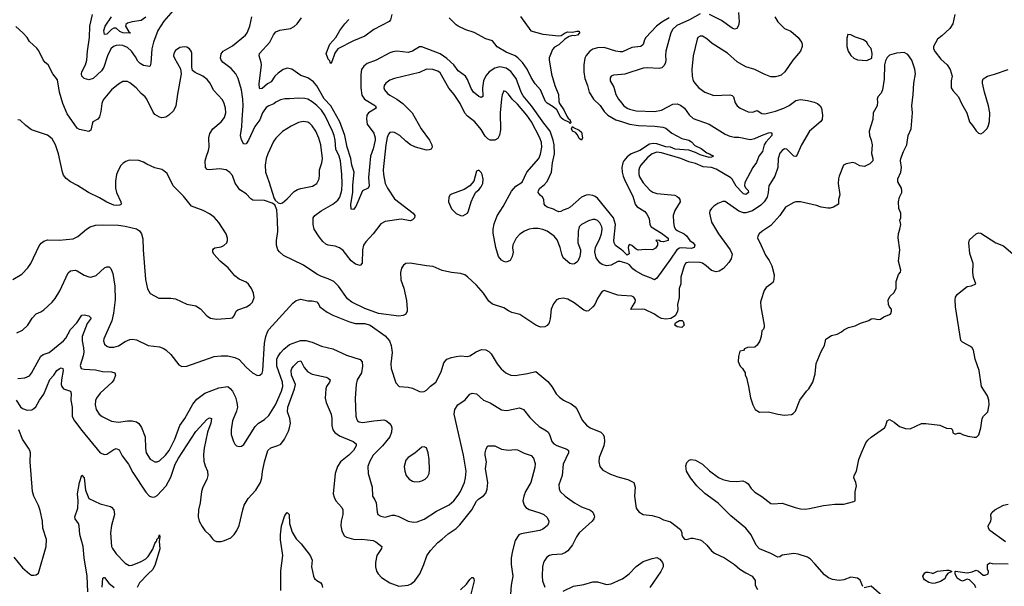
# Model space of a CAD drawing. Header units: inches. Extents: x 1173000 to 1307049, y 522583 to 678455.
# Tile 418 of 617: x 1204725 to 1213356, y 613800 to 618766. Entities that reach past the tile are written whole.
import ezdxf

# ---------------------------------------------------------------- set-up
doc = ezdxf.new("R2010")
doc.units = ezdxf.units.IN
doc.header["$MEASUREMENT"] = 0
doc.layers.add('B2601', color=7, linetype='Continuous')
doc.layers.add('B2611', color=7, linetype='Continuous')

msp = doc.modelspace()

# ---------------------------------------------------------------- linework, layer by layer
at = {"layer": 'B2601', "color": 5}
for points, elevation in [([(1206070, 618846), (1205990, 618754.3), (1205937.2, 618670), (1205897.7, 618570), (1205883.5, 618510), (1205875.3, 618384.7), (1205870, 618362), (1205863.5, 618356.5), (1205810, 618364.5), (1205780.7, 618380.7), (1205761.5, 618401.5), (1205740.7, 618440.7), (1205705.4, 618490), (1205670, 618523.2), (1205630, 618540.8), (1205596.8, 618543.2), (1205570, 618539.5), (1205547.7, 618532.3), (1205524.1, 618510), (1205495.9, 618450), (1205462.5, 618350), (1205442.1, 618317.9), (1205370, 618249.7), (1205330, 618239.8), (1205289.4, 618250), (1205271, 618271), (1205267.3, 618290), (1205269.8, 618310), (1205301.6, 618370), (1205312.4, 618410), (1205319.1, 618490), (1205336.8, 618610), (1205339.3, 618710), (1205364.7, 618810)], 1040), ([(1205830, 618786.9), (1205790, 618757.3), (1205710, 618746.6), (1205670, 618734), (1205656.9, 618723.1), (1205651.7, 618710), (1205680.5, 618660.5), (1205694.9, 618650), (1205693.3, 618646.7), (1205629.7, 618650), (1205603.2, 618663.2), (1205570, 618692.6), (1205549.3, 618690.7), (1205530, 618678.5), (1205490, 618639.8), (1205470, 618634.7), (1205462.5, 618670), (1205473.5, 618710), (1205531.3, 618790)], 1020), ([(1210000, 616644.7), (1209990, 616647.5), (1209970, 616646.6), (1209910, 616615.5), (1209870, 616607.3), (1209830, 616620.8), (1209810, 616635.1), (1209778.2, 616678.1), (1209766.6, 616730), (1209772.7, 616770), (1209810, 616847), (1209825.4, 616890), (1209830.6, 616930), (1209827.3, 616950), (1209810, 616986.6), (1209790, 617006), (1209770, 617015.3), (1209750, 617015.6), (1209710, 617002.7), (1209648.7, 616971.3), (1209629, 616950), (1209620.2, 616910), (1209617, 616810), (1209642.4, 616750), (1209642.4, 616730), (1209634.9, 616690), (1209617.1, 616650), (1209610, 616639.3), (1209590, 616626), (1209570, 616623.7), (1209548.7, 616630), (1209490, 616679.3), (1209476.3, 616710), (1209463.1, 616770), (1209435.8, 616835.8), (1209411.6, 616870), (1209350, 616911.1), (1209310, 616928.2), (1209270, 616936.4), (1209230, 616936.8), (1209190, 616929.8), (1209150, 616913.1), (1209110, 616886.9), (1209077.7, 616850), (1209047.7, 616792.3), (1209045.4, 616765.4), (1209050.3, 616729.7), (1209042, 616690), (1209025.2, 616654.8), (1208990, 616639.3), (1208970, 616645.2), (1208950, 616659.3), (1208922.9, 616690), (1208899.1, 616770), (1208875.9, 616895.9), (1208875.1, 616930), (1208883.3, 616976.7), (1208911.9, 617048.1), (1208964.4, 617130), (1209037.6, 617262.4), (1209074.6, 617305.4), (1209130, 617342.3), (1209172.2, 617430), (1209275.4, 617550), (1209291.3, 617588.7), (1209302.5, 617650), (1209299.3, 617690), (1209286, 617730), (1209213.1, 617870), (1209170, 617929.8), (1209090, 618024.2), (1209042, 618070), (1209010, 618114), (1208991.3, 618131.3), (1208990, 618134), (1208970, 618142), (1208953.7, 618106.3), (1208948.2, 618071.8), (1208937.1, 617950), (1208940, 617800), (1208930, 617752.7), (1208915.2, 617724.8), (1208890.2, 617709.8), (1208850, 617709.8), (1208830, 617720.3), (1208805.5, 617745.5), (1208770, 617803.5), (1208714, 617870), (1208650, 617921), (1208626.6, 617946.6), (1208586.6, 618030), (1208535.1, 618110), (1208487, 618167), (1208410, 618299.2), (1208390, 618315.1), (1208348, 618330), (1208290, 618331.9), (1208230, 618302.7), (1208010, 618249.7), (1207970, 618236), (1207934, 618210), (1207921.3, 618190), (1207917, 618170), (1207923.7, 618150), (1207950, 618119.5), (1207970, 618103.7), (1208030, 618070.3), (1208083.7, 618030), (1208164.6, 617950), (1208244, 617810), (1208318.9, 617710), (1208337.6, 617670), (1208340.5, 617650), (1208330.8, 617630), (1208315.6, 617624.4), (1208290, 617623.5), (1208196, 617650), (1208150, 617668.9), (1208110, 617699.8), (1208057.7, 617750), (1208010, 617776.4), (1207990, 617780.4), (1207970, 617776.9), (1207957.6, 617762.4), (1207946.2, 617733.8), (1207935, 617670), (1207911.8, 617450), (1207914.2, 617410), (1207930.2, 617330), (1207949.3, 617290), (1208010, 617195.8), (1208174.4, 617070), (1208188.2, 617050), (1208185.5, 617030), (1208168.9, 617011.1), (1208150, 617003.1), (1208070, 617016.2), (1207930, 616998), (1207890, 616977.4), (1207824.9, 616890), (1207760.9, 616819.1), (1207740.3, 616790), (1207728.9, 616750), (1207728, 616632), (1207710, 616612.7), (1207670, 616624.2), (1207630, 616653.6), (1207562.2, 616742.2), (1207530, 616767.3), (1207490, 616780.3), (1207428.8, 616788.8), (1207410, 616797.6), (1207382.5, 616822.5), (1207350, 616863.7), (1207307.6, 616930), (1207296.9, 616970), (1207297, 617030), (1207312.7, 617050), (1207368, 617090), (1207470.4, 617149.6), (1207514.6, 617185.4), (1207530.9, 617209.1), (1207541.5, 617238.5), (1207548.2, 617271.8), (1207551.6, 617331.6), (1207549.8, 617410), (1207537.4, 617530), (1207524.5, 617570), (1207496.7, 617630), (1207491.6, 617710), (1207483, 617750), (1207468.7, 617790), (1207398.8, 617930), (1207370, 617972.3), (1207330, 618015.2), (1207290, 618046.3), (1207250, 618068), (1207224.7, 618075.3), (1207170, 618078.7), (1207091, 618071), (1207050, 618072.4), (1207010, 618063.1), (1206970, 618042.6), (1206952.2, 618027.8), (1206908.7, 618011.3), (1206884.8, 617995.2), (1206854.5, 617950), (1206830.9, 617889.1), (1206786.7, 617830), (1206730, 617709.5), (1206710, 617678), (1206690, 617675.1), (1206670, 617712.7), (1206662.2, 617750), (1206673.9, 617826.1), (1206674, 617890), (1206683.9, 618010), (1206681.6, 618070), (1206669.8, 618149.8), (1206639.7, 618250), (1206618.9, 618290), (1206577.8, 618337.8), (1206509.6, 618390), (1206491.6, 618410), (1206484.2, 618430), (1206492.2, 618467.7), (1206509.6, 618490), (1206590, 618537.4), (1206703.6, 618630), (1206718.3, 618650), (1206743.5, 618710), (1206760.9, 618790)], 1040), ([(1210000, 616748.2), (1209947.5, 616787.5), (1209937, 616810), (1209934.6, 616830), (1209947.8, 616970), (1209930, 617028.5), (1209790, 617200.3), (1209770, 617216.5), (1209750, 617225), (1209710, 617229.8), (1209690, 617227.4), (1209650, 617211.6), (1209550, 617121.7), (1209530, 617109.7), (1209490, 617097.4), (1209470, 617083.5), (1209450, 617082.6), (1209430.4, 617089.6), (1209405.9, 617105.9), (1209350, 617123.5), (1209334, 617134), (1209324.2, 617150), (1209321.3, 617190), (1209309.6, 617210), (1209287.3, 617227.3), (1209271.1, 617250), (1209272.3, 617270), (1209286, 617290), (1209322.2, 617317.8), (1209350, 617348.4), (1209386, 617430), (1209396.1, 617510), (1209412.6, 617590), (1209409.4, 617670), (1209402.1, 617710), (1209375.6, 617790), (1209319, 617859), (1209210.4, 618010.4), (1209139.2, 618099.2), (1209121.5, 618130), (1209076.6, 618250), (1209030, 618312.5), (1208990, 618339.9), (1208950, 618350.9), (1208930, 618351.6), (1208890, 618339.9), (1208840.2, 618310), (1208810, 618274), (1208792.3, 618230), (1208782.3, 618170), (1208786, 618094), (1208770, 618083.9), (1208750, 618093.6), (1208702.9, 618130), (1208682.9, 618162.9), (1208650, 618240.5), (1208631.8, 618271.8), (1208570, 618318), (1208530.4, 618370.4), (1208470, 618426.8), (1208410, 618467.4), (1208250, 618528.4), (1208230, 618527.3), (1208170, 618489.8), (1208130, 618478.5), (1208030, 618488.7), (1207995.1, 618484.9), (1207970, 618476.8), (1207850, 618409.8), (1207770, 618380.9), (1207742.3, 618357.7), (1207722.3, 618330), (1207714.4, 618285.6), (1207716.9, 618170), (1207725.8, 618105.8), (1207748.8, 618068.8), (1207844.6, 618010), (1207850.5, 617990), (1207782.2, 617950), (1207769.5, 617930), (1207765.7, 617894.3), (1207772.3, 617850), (1207830.6, 617770), (1207842, 617730), (1207842.7, 617710), (1207824.7, 617635.3), (1207799.6, 617570), (1207782.2, 617382.2), (1207790, 617309), (1207779.1, 617290), (1207730, 617266.3), (1207672.7, 617127.3), (1207650, 617103.5), (1207630, 617106), (1207628.4, 617148.4), (1207646.3, 617250), (1207644.3, 617315.7), (1207655.9, 617430), (1207637.4, 617490), (1207629.1, 617550), (1207595.2, 617650), (1207576.6, 617750), (1207531.2, 617870), (1207453.5, 618010), (1207393.1, 618073.1), (1207330, 618185.5), (1207299.8, 618219.8), (1207250, 618255), (1207190, 618277.4), (1207110, 618332.7), (1207070, 618341.1), (1207033.4, 618330), (1206990, 618298.6), (1206961.6, 618270), (1206930, 618220.2), (1206896.7, 618203.3), (1206850, 618163.1), (1206830, 618159.5), (1206825.9, 618165.9), (1206824.5, 618204.5), (1206843.8, 618370), (1206843.1, 618390), (1206823.1, 618450), (1206827.2, 618470), (1206918.2, 618570), (1206950, 618632.7), (1206970, 618658.9), (1207006.3, 618673.7), (1207099.3, 618690), (1207130, 618705.7), (1207158.7, 618730), (1207196.6, 618783.4)], 1020), ([(1207987.7, 618810), (1207974.3, 618765.7), (1207963.9, 618750), (1207830, 618680.2), (1207750, 618621), (1207650, 618581.5), (1207513.1, 618510), (1207488.8, 618471.2), (1207462.8, 618397.2), (1207450, 618382), (1207444.6, 618404.6), (1207430, 618418.9), (1207410.7, 618470), (1207443, 618550), (1207497, 618610), (1207531.1, 618670), (1207575.3, 618730), (1207611.9, 618768.1)], 980), ([(1209114.1, 618794.1), (1209207.3, 618667.3), (1209310, 618639), (1209450, 618624.6), (1209471.4, 618628.6), (1209508.2, 618651.8), (1209530, 618658.4), (1209570, 618656.3), (1209610, 618666.2), (1209630, 618664), (1209633.1, 618650), (1209614.8, 618630), (1209590, 618624.6), (1209570, 618626.1), (1209541.7, 618618.3), (1209504, 618596), (1209450, 618545.5), (1209414.2, 618525.8), (1209396.3, 618503.7), (1209384, 618476), (1209367.5, 618432.5), (1209365.2, 618414.8), (1209387.1, 618287.1), (1209416.8, 618190), (1209447.8, 618110), (1209452.7, 618050), (1209458.5, 618030), (1209494.8, 617974.8), (1209520.1, 617920.1), (1209537.2, 617897.2), (1209548.7, 617890), (1209556, 617864), (1209550, 617853.2), (1209545.1, 617865.1), (1209490, 617890.8), (1209470, 617907.3), (1209434.4, 617974.4), (1209402.8, 618002.8), (1209350, 618032.8), (1209334.3, 618050), (1209291.6, 618150), (1209244.4, 618204.4), (1209210, 618259.9), (1209173.1, 618333.1), (1209131.4, 618391.4), (1209092.1, 618432.1), (1209068.4, 618448.4), (1208990, 618482.4), (1208910, 618527.3), (1208870, 618582), (1208810, 618598.7), (1208710, 618654.6), (1208637.5, 618677.5), (1208569.3, 618709.3), (1208550, 618722), (1208490, 618783.5)], 980), ([(1210000, 616350), (1209967.1, 616352.9), (1209850, 616392.7), (1209830, 616384), (1209818.8, 616370), (1209790, 616322), (1209767.3, 616270), (1209750.6, 616250), (1209710, 616213.2), (1209694, 616210), (1209670, 616220.9), (1209585.6, 616285.6), (1209530, 616316.3), (1209490, 616325.6), (1209450, 616319.5), (1209430.3, 616309.7), (1209404.4, 616275.6), (1209385.3, 616230), (1209376.2, 616143.8), (1209367.7, 616110), (1209350, 616085.2), (1209330, 616072.7), (1209289.8, 616069.8), (1209250, 616089.4), (1209110, 616181.6), (1209039.5, 616199.5), (1209010, 616213), (1208970, 616240.5), (1208870, 616271.3), (1208837.8, 616297.8), (1208789.8, 616369.8), (1208730, 616438), (1208650, 616513.6), (1208628.5, 616528.5), (1208590, 616542), (1208510, 616551.1), (1208430, 616568.5), (1208350, 616602.7), (1208290, 616608), (1208147.9, 616632.1), (1208110, 616629.2), (1208090, 616613.2), (1208072.3, 616587.7), (1208062.4, 616550), (1208065.7, 616485.7), (1208093.5, 616413.5), (1208114.6, 616305.4), (1208121.6, 616230), (1208120.5, 616210), (1208110, 616186), (1208086.2, 616173.8), (1208050, 616167.6), (1207870, 616189.8), (1207750, 616233.3), (1207637, 616290), (1207598.9, 616318.9), (1207520.5, 616430), (1207478, 616470), (1207430, 616494.7), (1207370, 616515.1), (1207330, 616535.1), (1207214.3, 616614.3), (1207038.9, 616698.9), (1207003.7, 616730), (1206989.5, 616750), (1206977, 616790), (1206977.6, 616830), (1206988.2, 616910), (1206986.2, 617006.2), (1206978.4, 617098.4), (1206963.1, 617143.1), (1206938.6, 617158.6), (1206870, 617182), (1206770, 617183.6), (1206750, 617195.1), (1206710, 617239.3), (1206653.8, 617273.8), (1206613.6, 617333.6), (1206590, 617399), (1206567.2, 617427.2), (1206535.3, 617450), (1206478, 617458), (1206386, 617450), (1206370, 617452.7), (1206352.7, 617470), (1206351.5, 617530), (1206361.3, 617570), (1206381.3, 617618.7), (1206387.3, 617650), (1206384.4, 617730), (1206390.9, 617769.1), (1206419.7, 617810), (1206491.2, 617870), (1206521.7, 617910), (1206533.5, 617950), (1206529.8, 617990), (1206519, 618030), (1206502.2, 618062.2), (1206426.6, 618146.6), (1206392.2, 618212.2), (1206370, 618243), (1206330.5, 618269.5), (1206262.2, 618302.2), (1206241.4, 618321.4), (1206233.7, 618350), (1206233.9, 618473.9), (1206229.3, 618490), (1206212.7, 618510), (1206190, 618524.5), (1206170, 618527.3), (1206130, 618522.4), (1206090, 618495.1), (1206076.5, 618470), (1206074.9, 618450), (1206080.8, 618430), (1206134.3, 618334.3), (1206141.1, 618290), (1206107.1, 618112.9), (1206094.9, 618010), (1206072.7, 617967.3), (1206033.4, 617930), (1206007.1, 617912.9), (1205970, 617906), (1205950, 617911.5), (1205910, 617934.7), (1205895.6, 617955.6), (1205840.5, 618070), (1205825.1, 618090), (1205790, 618118.4), (1205745.1, 618170), (1205690, 618213.3), (1205670, 618223.6), (1205630, 618225.6), (1205590, 618201.6), (1205530, 618151.3), (1205456.5, 618063.5), (1205444.5, 618030), (1205437.5, 617962.5), (1205425.4, 617914.6), (1205410, 617894), (1205367.3, 617870), (1205359.3, 617850), (1205350, 617798), (1205330, 617786), (1205250, 617802.4), (1205230, 617815.1), (1205141.6, 617941.6), (1205103, 618030), (1205074.7, 618130), (1205057.7, 618237.7), (1205017, 618290), (1204974, 618370), (1204949, 618390), (1204930, 618414), (1204893, 618493), (1204875.3, 618515.3), (1204810, 618574), (1204789.7, 618609.7), (1204754, 618650), (1204690, 618705.6)], 1060), ([(1210000, 618484), (1209990, 618483.5), (1209950, 618490.9), (1209850, 618521.2), (1209790, 618519.6), (1209750, 618507.1), (1209723.2, 618490), (1209690, 618452.4), (1209680.6, 618430), (1209669.3, 618370), (1209670.2, 618309.8), (1209679.7, 618250), (1209703.2, 618190), (1209716.9, 618130), (1209755.3, 618070), (1209813.5, 618013.5), (1209850, 617961.3), (1209882, 617930), (1209950, 617888.1), (1210000, 617872.3)], 1020), ([(1210000, 618285.4), (1209930, 618280.5), (1209910.7, 618270), (1209902.7, 618257.3), (1209902.6, 618230), (1209933.7, 618173.7), (1209951.3, 618110), (1209973.4, 618070), (1210000, 618036.8)], 1040), ([(1204663.7, 616490), (1204743.6, 616536.4), (1204796, 616590), (1204822, 616630), (1204897, 616783), (1204913.5, 616806.5), (1204936, 616824), (1204970, 616836.5), (1205070, 616833.7), (1205194.5, 616845.5), (1205234.9, 616865.1), (1205310, 616930.5), (1205344, 616950), (1205390, 616964.9), (1205451.1, 616968.9), (1205590, 616963.6), (1205650, 616954.9), (1205750, 616931.7), (1205774.7, 616914.7), (1205794, 616890), (1205805.1, 616845.1), (1205807.8, 616750), (1205828.5, 616490), (1205846.1, 616406.1), (1205870, 616364.9), (1205944.4, 616324.4), (1206050, 616324.9), (1206090, 616319.5), (1206190, 616273.7), (1206270, 616257.4), (1206310, 616232), (1206365.5, 616170), (1206398, 616150), (1206450, 616142.4), (1206570, 616148.9), (1206590, 616154), (1206606, 616170), (1206622.9, 616210), (1206636.6, 616223.4), (1206712.7, 616250), (1206746.6, 616270), (1206765.1, 616290), (1206779.7, 616330), (1206774.3, 616370), (1206758, 616410), (1206730, 616447.3), (1206710, 616464.2), (1206650, 616492.8), (1206610, 616521.3), (1206552.3, 616592.3), (1206482.9, 616650), (1206427, 616710), (1206418, 616730), (1206417.2, 616750), (1206422.9, 616757.1), (1206435.1, 616764.9), (1206490, 616775.8), (1206513.3, 616786.7), (1206539.6, 616810), (1206546, 616830), (1206548, 616850), (1206534.7, 616890), (1206470, 616987), (1206430, 617034.5), (1206390, 617065.1), (1206332.9, 617092.9), (1206230, 617132.3), (1206160.5, 617220.5), (1206069.7, 617310), (1206016.6, 617416.6), (1205990, 617442), (1205970, 617452.3), (1205908.5, 617468.5), (1205838.8, 617498.8), (1205810, 617517.6), (1205770, 617531.5), (1205686, 617534), (1205656.7, 617523.3), (1205632.5, 617507.5), (1205612.4, 617487.6), (1205590, 617449), (1205574.4, 617410), (1205563.7, 617350), (1205565.3, 617290), (1205573.7, 617250), (1205610.5, 617170), (1205614.8, 617150), (1205610, 617142), (1205601, 617139), (1205570, 617136), (1205550, 617139.3), (1205490, 617166.6), (1205425.9, 617205.9), (1205329.2, 617250), (1205232.3, 617312.3), (1205170, 617343.7), (1205132.9, 617372.9), (1205110, 617403.7), (1205099.1, 617430), (1205066.6, 617590), (1205038.3, 617670), (1205010, 617722), (1204970, 617755.1), (1204830, 617799.3), (1204778.3, 617838.3), (1204730, 617884), (1204710, 617889)], 1080), ([(1204698.9, 616021.1), (1204750, 616045.5), (1204796.2, 616090), (1204834.5, 616150), (1204870, 616187.7), (1204910, 616204.9), (1204937.4, 616222.6), (1205009.7, 616290.3), (1205036.6, 616323.4), (1205078, 616390), (1205150, 616547.3), (1205170, 616566), (1205210, 616571.8), (1205230, 616565.7), (1205290, 616527), (1205330, 616512), (1205350, 616510.4), (1205395.5, 616524.5), (1205470, 616590.5), (1205490, 616600.5), (1205510, 616599.1), (1205525.1, 616585.1), (1205542.6, 616542.6), (1205558.9, 616430), (1205563, 616310), (1205547.5, 616192.5), (1205532, 616128), (1205463.1, 615970), (1205459.3, 615950), (1205470, 615920.7), (1205490, 615904.4), (1205510, 615897.1), (1205550, 615894.9), (1205590, 615908.8), (1205650, 615946.7), (1205690, 615962), (1205710, 615965.3), (1205750, 615958.7), (1205850, 615910.4), (1205950, 615898), (1205990, 615882.8), (1206010.4, 615870.4), (1206050, 615830.8), (1206120.5, 615740.5), (1206147.7, 615727.7), (1206190, 615730.7), (1206430, 615813.7), (1206490, 615820.3), (1206550, 615820.3), (1206610, 615804.9), (1206650, 615788.2), (1206710, 615719.1), (1206766.8, 615670), (1206810, 615647.7), (1206830, 615650.7), (1206850, 615666.8), (1206858, 615690), (1206869.8, 615930), (1206881.7, 615990), (1206897.7, 616030), (1206909.8, 616050.2), (1207118.4, 616281.6), (1207150, 616304.4), (1207190, 616317.1), (1207250, 616302), (1207290, 616302), (1207330, 616292.9), (1207347.6, 616270), (1207355.5, 616250), (1207421.1, 616201.1), (1207470, 616175.8), (1207617.5, 616117.5), (1207670, 616103.1), (1207750, 616103.1), (1207798.8, 616090), (1207930, 615994.9), (1207965.7, 615950), (1207982.3, 615910), (1207989.1, 615850), (1207978, 615750), (1207981.1, 615710), (1208023.4, 615583.4), (1208050.7, 615550.7), (1208130, 615544.9), (1208170, 615535.5), (1208230, 615507.7), (1208250, 615504), (1208270, 615506.8), (1208290, 615518.8), (1208325.7, 615554.3), (1208373.3, 615590), (1208419, 615681), (1208442.4, 615757.6), (1208469.8, 615790.2), (1208510, 615806), (1208550, 615814), (1208590, 615819.6), (1208650, 615814), (1208670, 615818.7), (1208725.8, 615854.2), (1208774, 615874), (1208810, 615872.9), (1208838.2, 615858.2), (1208856.9, 615836.9), (1208910.4, 615750), (1208945.4, 615705.4), (1208987.3, 615670), (1209010, 615658.4), (1209032, 615650), (1209070, 615647), (1209175.8, 615664.2), (1209250, 615682.8), (1209355.5, 615595.5), (1209390.2, 615550.2), (1209428.1, 615488.1), (1209457.4, 615457.4), (1209492.5, 615432.5), (1209560, 615400), (1209593.7, 615373.7), (1209611.7, 615350), (1209655.1, 615255.1), (1209692.5, 615212.5), (1209727.3, 615190), (1209818.8, 615150), (1209839.1, 615130), (1209847.3, 615110), (1209850.4, 615070), (1209844.9, 615030), (1209805.5, 614930), (1209801.6, 614890), (1209810.6, 614850), (1209838, 614818), (1209903.4, 614783.4), (1209970, 614759.5), (1210000, 614751.2)], 1060), ([(1204710, 615621.3), (1204770, 615626.4), (1204810, 615645.5), (1204830, 615668), (1204910, 615815.8), (1204929.8, 615830.2), (1204982.4, 615850), (1205108.4, 615950), (1205130, 615974.9), (1205169.7, 616050), (1205226, 616110), (1205270, 616175.5), (1205290, 616180.5), (1205331, 616170), (1205350.3, 616150), (1205315.8, 616104.2), (1205273.8, 615990), (1205271.5, 615950), (1205285.6, 615890), (1205287.1, 615852.9), (1205281.4, 615818.6), (1205256.1, 615736.1), (1205263, 615710), (1205290, 615701.7), (1205390, 615696.9), (1205450, 615682.2), (1205530, 615680.9), (1205559.1, 615670), (1205566.4, 615650), (1205550.3, 615610), (1205534.9, 615590), (1205430, 615492), (1205398.4, 615450), (1205390.3, 615429.7), (1205385.7, 615390), (1205395.3, 615350), (1205420.4, 615310), (1205447.3, 615287.3), (1205530, 615246.5), (1205590, 615238.5), (1205670, 615250.2), (1205711.5, 615251.5), (1205750, 615242), (1205768.2, 615228.2), (1205791.9, 615191.9), (1205825.7, 615110), (1205826.7, 615010), (1205834.6, 614970), (1205870, 614914.9), (1205910, 614890.4), (1205930, 614890.3), (1205950, 614898.7), (1206003.5, 614950), (1206035.5, 614990), (1206086.6, 615090), (1206128.9, 615210), (1206171.9, 615270), (1206243.6, 615396.4), (1206278.8, 615441.2), (1206347.5, 615492.5), (1206470, 615539.1), (1206550, 615550.3), (1206570, 615534.9), (1206589.3, 615510), (1206616.9, 615456.9), (1206630.1, 615410), (1206633.9, 615370), (1206625, 615335), (1206591.7, 615250), (1206578.4, 615170), (1206579.3, 615130), (1206598, 615070), (1206610, 615046.8), (1206626.8, 615030), (1206650, 615024.9), (1206670, 615028), (1206690, 615044), (1206790, 615200.5), (1206818, 615230), (1206870, 615261.6), (1206910, 615297.1), (1206969, 615390), (1207021.3, 615510), (1207031.7, 615550), (1207028.7, 615590), (1206980.1, 615730), (1206980.2, 615790), (1206987.7, 615812.3), (1207010, 615844.9), (1207040.6, 615879.4), (1207090, 615920.2), (1207187, 615953), (1207234.3, 615954.3), (1207290, 615938.9), (1207370, 615904.2), (1207470, 615882.4), (1207590, 615824.9), (1207709, 615789), (1207727.4, 615767.4), (1207731.5, 615730), (1207721.7, 615670), (1207684.6, 615610), (1207673.4, 615570), (1207667.2, 615450), (1207672.9, 615290), (1207680.6, 615260.6), (1207687, 615250), (1207700.8, 615240.8), (1207730, 615234.3), (1207830, 615251.1), (1207918, 615258), (1207940.4, 615250), (1207964.6, 615230), (1207980.3, 615210), (1207986.5, 615190), (1207984.2, 615150), (1207970, 615109.7), (1207904.2, 615030), (1207823.1, 614950), (1207790.3, 614890), (1207778, 614850), (1207780.3, 614790), (1207816, 614670), (1207818.7, 614590), (1207839.1, 614559.1), (1207850.2, 614530.2), (1207859.5, 614450), (1207865.7, 614430), (1207890, 614414), (1207930, 614407.3), (1207990, 614424.6), (1208010, 614423.6), (1208050, 614411.7), (1208130, 614370.3), (1208178, 614362), (1208210, 614365.3), (1208270, 614388.9), (1208380.4, 614459.6), (1208490, 614513.6), (1208530, 614548), (1208570, 614598.9), (1208588.8, 614630), (1208623.1, 614710), (1208634.2, 614750), (1208640.4, 614810), (1208615.1, 614950), (1208534, 615310), (1208541.1, 615350), (1208566, 615390), (1208630, 615432.9), (1208670, 615484.6), (1208691.4, 615491.4), (1208730, 615485.7), (1208790.3, 615430.3), (1208850, 615407.2), (1208950, 615347.4), (1208990, 615340.3), (1209010, 615342.3), (1209105.3, 615365.3), (1209140.5, 615350), (1209198.2, 615278.2), (1209237.6, 615237.6), (1209280.4, 615200.4), (1209343.8, 615163.8), (1209359.3, 615150), (1209370.4, 615130), (1209390.3, 615070.3), (1209408.9, 615048.9), (1209434.3, 615034.3), (1209521.4, 615001.4), (1209535.6, 614990), (1209536.5, 614970), (1209488.4, 614870), (1209480.8, 614770), (1209451.8, 614690), (1209453.5, 614653.5), (1209463.8, 614630), (1209505.5, 614590), (1209590, 614530.3), (1209650, 614496), (1209730, 614468.2), (1209750.5, 614450), (1209761.7, 614421.7), (1209763.1, 614410), (1209757, 614390), (1209743.7, 614370), (1209630.2, 614269.8), (1209606.5, 614233.5), (1209570, 614162), (1209529.1, 614110.9), (1209510, 614095.6), (1209477.7, 614082.3), (1209390, 614075.1), (1209370.3, 614069.7), (1209346.1, 614053.9), (1209327.3, 614030), (1209317.3, 614010), (1209308.2, 613971.8), (1209304.9, 613890), (1209309, 613849), (1209330, 613791)], 1040), ([(1204694.2, 615430), (1204733.6, 615373.6), (1204750, 615358.6), (1204790, 615344.3), (1204832.1, 615347.9), (1204850, 615357), (1204867.1, 615372.9), (1204897.5, 615430), (1204936.1, 615483.9), (1204990, 615611.1), (1205024.5, 615650), (1205050, 615690.2), (1205070, 615706.7), (1205090, 615714.7), (1205103, 615710), (1205107.5, 615690), (1205091.6, 615610), (1205090, 615567.3), (1205094.5, 615550), (1205109.6, 615529.6), (1205171.8, 615510), (1205177.2, 615490), (1205173, 615430), (1205185.8, 615370), (1205186.2, 615290), (1205192.9, 615270), (1205206.5, 615250), (1205270, 615165.2), (1205431, 614971), (1205470, 614954.3), (1205490, 614958.3), (1205550, 615000.2), (1205570, 615006.3), (1205595.8, 614995.8), (1205622.4, 614942.4), (1205679.7, 614870), (1205717.5, 614797.5), (1205830, 614623.8), (1205862, 614590), (1205890, 614581.3), (1205910, 614584.9), (1205930, 614596.5), (1206010, 614681.5), (1206050, 614757.4), (1206089.4, 614870), (1206116, 614924), (1206270, 615155.8), (1206370, 615264.7), (1206390, 615276.9), (1206407.3, 615270), (1206401.6, 615230), (1206372.1, 615150), (1206341.8, 615010), (1206335.8, 614955.8), (1206338, 614898), (1206350, 614856.3), (1206372.3, 614810), (1206374.9, 614770), (1206364.5, 614735.5), (1206330.3, 614670), (1206317.7, 614630), (1206307.8, 614532.2), (1206291.4, 614470), (1206290.3, 614410), (1206298, 614370), (1206323.9, 614323.9), (1206348.4, 614290), (1206388.2, 614250), (1206415.2, 614215.2), (1206430, 614201.6), (1206450, 614192.2), (1206490, 614193.7), (1206519.4, 614200.6), (1206576, 614224), (1206605.6, 614254.4), (1206629.6, 614290), (1206648.4, 614331.6), (1206679.8, 614470), (1206692.9, 614510), (1206728.8, 614570), (1206796.6, 614643.4), (1206834.8, 614710), (1206846.8, 614750), (1206852.7, 614807.3), (1206870.9, 614890), (1206900.9, 614990), (1206926.6, 615013.4), (1206987.3, 615032.7), (1207012.9, 615047.1), (1207045.7, 615090), (1207080.2, 615159.8), (1207091.4, 615190), (1207097.8, 615230), (1207092.3, 615270), (1207072.7, 615330), (1207074.6, 615370), (1207135.2, 615530), (1207143.2, 615570), (1207109.3, 615650), (1207105.8, 615690), (1207111.9, 615710), (1207125.1, 615730), (1207167.3, 615770), (1207190, 615776.9), (1207218.1, 615718.1), (1207250, 615679), (1207290, 615659.1), (1207412.1, 615632.1), (1207430, 615624.9), (1207445.8, 615610), (1207442.3, 615590), (1207415.6, 615550), (1207409.4, 615530), (1207403.5, 615450), (1207411, 615410), (1207455.4, 615310), (1207462.3, 615270), (1207461.8, 615210), (1207470.8, 615170.8), (1207488.1, 615148.1), (1207530, 615117.4), (1207648, 615070), (1207673.4, 615050), (1207673.8, 615030), (1207651.4, 614990), (1207610.3, 614950), (1207536, 614890), (1207510.2, 614850), (1207490.2, 614789.8), (1207474, 614610), (1207481.4, 614581.4), (1207497.4, 614550), (1207548.9, 614490), (1207558.3, 614470), (1207558.3, 614430), (1207542.6, 614370), (1207541.1, 614330), (1207550, 614286), (1207570, 614243), (1207590, 614230.4), (1207650, 614213.1), (1207670, 614210.3), (1207725.6, 614214.4), (1207822.5, 614202.5), (1207848.4, 614190), (1207898.4, 614150), (1207897, 614130), (1207856.5, 614070), (1207844.4, 614010), (1207845.2, 613970), (1207853.5, 613933.5), (1207869, 613909), (1207898.2, 613878.2), (1207970, 613829.1), (1208050, 613800.3), (1208130.8, 613809.2), (1208158.2, 613821.8), (1208190, 613848.5), (1208233.7, 613910), (1208268.4, 613990), (1208293.2, 614066.8), (1208325.4, 614114.6), (1208390, 614184.6), (1208430, 614213.4), (1208480.8, 614259.2), (1208550, 614307.6), (1208582.2, 614337.8), (1208690, 614471.5), (1208730, 614545.8), (1208750, 614566.7), (1208790, 614591.5), (1208810, 614616.4), (1208822.9, 614650), (1208828.2, 614710), (1208809.9, 614829.9), (1208818.5, 614890), (1208806.1, 614950), (1208806.4, 614970), (1208815.1, 615004.9), (1208829.4, 615030), (1208890, 615031.6), (1208950, 615001.6), (1209010, 614992.7), (1209070, 614999.3), (1209090, 614994.9), (1209148.1, 614968.1), (1209210, 614946.7), (1209230, 614922), (1209244.4, 614875.6), (1209239.9, 614840.1), (1209206.7, 614710), (1209160.3, 614630), (1209143.7, 614590), (1209137, 614550), (1209147, 614510), (1209162.4, 614490), (1209192.1, 614472.1), (1209284.9, 614444.9), (1209320.7, 614430), (1209350, 614402.8), (1209363, 614370), (1209361.6, 614350), (1209348.2, 614330), (1209310, 614301.7), (1209286, 614290), (1209119.9, 614260.1), (1209102, 614250), (1209070, 614201.2), (1209044.2, 614110), (1209033.8, 614050), (1209034.9, 613990), (1209048, 613890), (1209034.7, 613810), (1209028.2, 613730)], 1020), ([(1204674.6, 614054.6), (1204750, 613961.6), (1204810, 613908), (1204830, 613898), (1204850, 613896.3), (1204870, 613899.1), (1204890, 613916), (1204957.6, 614150), (1204959.8, 614210), (1204928.8, 614310), (1204925.3, 614370), (1204904.2, 614464.2), (1204890, 614507), (1204849.7, 614590), (1204838.3, 614630), (1204816.8, 614890), (1204819.1, 614970), (1204814.8, 614990), (1204803.5, 615010), (1204749, 615090), (1204718, 615170)], 1020), ([(1205322.8, 613750), (1205316, 613890), (1205291, 614049), (1205280.3, 614150), (1205252.8, 614252.8), (1205247.6, 614330), (1205239.6, 614350), (1205212.7, 614390), (1205209.9, 614410), (1205234.6, 614485.4), (1205237, 614550), (1205232.8, 614610), (1205249, 614711), (1205270, 614773.4), (1205290.1, 614750), (1205301.8, 614641.8), (1205330, 614570.5), (1205430, 614523.1), (1205519.9, 614499.9), (1205530, 614494.9), (1205549, 614469), (1205556.9, 614430), (1205530, 614333.2), (1205521.2, 614270), (1205530.2, 614150), (1205537.6, 614130), (1205570, 614084.9), (1205650, 614001.7), (1205683.5, 613983.5), (1205710, 613985), (1205790, 614016.3), (1205830, 614041.8), (1205850, 614062.2), (1205893.2, 614126.8), (1205910, 614176.1), (1205924.3, 614195.7), (1205930, 614216.4), (1205938.5, 614221.5), (1205945.6, 614234.4), (1205950.3, 614250), (1205954.8, 614234.8), (1205946.6, 614193.4), (1205952.6, 614127.4), (1205913, 613990), (1205892, 613948), (1205850.1, 613910), (1205775.6, 613830), (1205755, 613790)], 980), ([(1207015.5, 613764.5), (1207015, 613935), (1207032, 614070), (1207012.7, 614207.3), (1207011.9, 614250), (1207020.2, 614330), (1207050, 614420.5), (1207070, 614445.5), (1207088.4, 614428.4), (1207090.1, 614350), (1207114, 614274), (1207150, 614216.5), (1207192.3, 614172.3), (1207271.6, 614070), (1207288.6, 614030), (1207284.6, 613970), (1207300.2, 613890), (1207310, 613868.5), (1207330, 613850.3), (1207364.4, 613830), (1207374.3, 613814.3), (1207378.4, 613790)], 980), ([(1205446.8, 613793.2), (1205455.3, 613870), (1205462.7, 613877.3), (1205470, 613876.3), (1205507.1, 613827.1), (1205552.2, 613790)], 960), ([(1208590.3, 613769.7), (1208641.1, 613818.9), (1208670, 613859.5), (1208690, 613878), (1208696.7, 613876.7), (1208706.2, 613866.2), (1208708.7, 613848.7), (1208679.4, 613730)], 980), ([(1209490, 613757.1), (1209579.2, 613800.8), (1209670, 613815.6), (1209750, 613840.3), (1209790, 613839.5), (1209870, 613816.4), (1209910, 613822), (1210000, 613861.2)], 1040)]:
    msp.add_lwpolyline(points, dxfattribs=dict(at, elevation=elevation))
for points, elevation in [([(1207210, 617873.3), (1207170, 617865.4), (1207105.9, 617834.1), (1207030, 617784.7), (1206971.1, 617728.9), (1206950, 617698.4), (1206899.1, 617590), (1206885.8, 617550), (1206875.8, 617490), (1206878.5, 617430), (1206910, 617346.8), (1206957.3, 617197.3), (1206963.5, 617183.5), (1206990, 617162), (1207010, 617156), (1207030, 617161), (1207070, 617196.3), (1207130, 617261.3), (1207161.4, 617278.6), (1207190, 617287.4), (1207293.2, 617306.8), (1207328.5, 617331.5), (1207349.7, 617370), (1207354.1, 617405.9), (1207352, 617450), (1207374.5, 617510), (1207380.7, 617550), (1207365, 617670), (1207348.6, 617728.6), (1207319.8, 617790), (1207290, 617835.8), (1207270, 617855.4), (1207250, 617867.1)], 1060), ([(1209650, 617709.8), (1209630, 617723.9), (1209616, 617756), (1209596.1, 617776.1), (1209572.6, 617790), (1209562.4, 617810), (1209570, 617831), (1209581.3, 617821.3), (1209630, 617798.5), (1209650, 617778.9), (1209659.7, 617730)], 980), ([(1208750, 617448), (1208730, 617438), (1208704.9, 617350), (1208670.4, 617309.6), (1208622.8, 617277.2), (1208510, 617238), (1208498.8, 617230), (1208487.3, 617210), (1208483.8, 617170), (1208510, 617107.3), (1208550, 617068.2), (1208590, 617050.5), (1208610, 617048), (1208650, 617070.8), (1208660.7, 617090), (1208682.9, 617170), (1208702.4, 617217.6), (1208725.1, 617254.9), (1208750, 617276), (1208770, 617301), (1208785.2, 617330), (1208789.1, 617369.1), (1208779, 617410), (1208770, 617428)], 1060), ([(1208270, 615022.7), (1208250, 615018), (1208190, 614967), (1208130, 614929.4), (1208110, 614904), (1208096.4, 614850), (1208100.4, 614810), (1208112, 614772), (1208138.7, 614738.7), (1208170, 614720.5), (1208190, 614716.4), (1208230, 614718.4), (1208250, 614724.4), (1208280.1, 614739.9), (1208300.1, 614759.9), (1208314.5, 614790), (1208318, 614822), (1208315.1, 614910), (1208307.3, 614970), (1208290, 615013.2)], 1060)]:
    msp.add_lwpolyline(points, close=True, dxfattribs=dict(at, elevation=elevation))
at = {"layer": 'B2611', "color": 5}
for points, elevation in [([(1210690, 618816.4), (1210596.1, 618763.9), (1210485.4, 618714.6), (1210450, 618683.5), (1210433.5, 618650), (1210388.4, 618490), (1210385.8, 618450), (1210390.2, 618410), (1210386.9, 618390), (1210375.2, 618364.8), (1210355.1, 618344.9), (1210330, 618337.4), (1210230, 618345), (1210190, 618340.3), (1210030, 618287.4), (1210000, 618285.4)], 1040), ([(1211344.9, 618790), (1211370, 618747.7), (1211430.8, 618690), (1211484.7, 618664.7), (1211550, 618610.5), (1211579.1, 618570), (1211583, 618550), (1211583.8, 618530), (1211568.4, 618490), (1211503.1, 618410), (1211432.1, 618307.9), (1211399.3, 618280.7), (1211374.8, 618270), (1211350, 618263.9), (1211310, 618265.1), (1211250, 618287.1), (1211169.2, 618330), (1211091.3, 618351.3), (1211015.8, 618395.8), (1210930, 618471.2), (1210796.6, 618556.6), (1210750, 618599.3), (1210710, 618620.9), (1210690, 618622.7), (1210670.5, 618609.5), (1210665.1, 618594.9), (1210630.2, 618450), (1210618.5, 618330), (1210620.9, 618270), (1210630.2, 618230.2), (1210643.1, 618210), (1210679.5, 618170), (1210730, 618130.3), (1210810, 618102.7), (1210950, 618106), (1210970, 618102), (1210982, 618090), (1210998, 618038), (1211015.5, 618010), (1211040.7, 617990), (1211110, 617959.7), (1211150, 617955.6), (1211190, 617970.4), (1211230, 617942.6), (1211250, 617939.6), (1211270, 617943.6), (1211350, 617963.2), (1211423.7, 617990), (1211470, 618015.2), (1211530, 618056.9), (1211570, 618065.2), (1211630, 618057.4), (1211690, 618042.6), (1211719.1, 618030), (1211743, 618010), (1211754.4, 617990), (1211763.8, 617930), (1211759.3, 617890), (1211747.5, 617872.5), (1211650, 617789.5), (1211578.7, 617670), (1211534.8, 617570), (1211530, 617566), (1211510, 617569.5), (1211450, 617629.7), (1211430, 617634.8), (1211410, 617620.5), (1211390, 617595.1), (1211374.3, 617550), (1211370.2, 617469.8), (1211344.1, 617395.9), (1211291.6, 617310), (1211285.9, 617250), (1211276.4, 617210), (1211251.7, 617170), (1211221, 617139), (1211148.7, 617091.3), (1211090, 617073.1), (1211070, 617073.2), (1211028, 617088), (1210910, 617172.8), (1210890, 617173), (1210844.5, 617155.5), (1210810, 617131.8), (1210788.2, 617110), (1210776.4, 617090), (1210772.4, 617070), (1210790.3, 616990.3), (1210850.4, 616890), (1210953.7, 616750), (1210970.4, 616710), (1210963.1, 616670), (1210942, 616638), (1210895.2, 616584.8), (1210858.3, 616561.7), (1210830, 616556.2), (1210790, 616567.6), (1210743, 616610), (1210710, 616632.8), (1210690, 616637.8), (1210590, 616639.3), (1210570, 616636), (1210561.3, 616630), (1210549.2, 616610), (1210520.2, 616510), (1210520.9, 616450), (1210505.2, 616410), (1210507, 616330), (1210491.6, 616270), (1210495.3, 616230), (1210492.2, 616207.8), (1210470.4, 616169.6), (1210432.4, 616147.6), (1210390, 616140.4), (1210350, 616145.7), (1210321, 616161), (1210290, 616186.3), (1210204.5, 616224.5), (1210187.6, 616227.6), (1210084.9, 616224.9), (1210082, 616230), (1210093, 616250), (1210121.6, 616290), (1210124.5, 616310), (1210110, 616332.7), (1210090, 616342), (1210000, 616350)], 1060), ([(1210419, 618781), (1210354.5, 618745.5), (1210308, 618710), (1210215.3, 618610), (1210203.6, 618590), (1210190.2, 618549.8), (1210170, 618531), (1210090, 618521.6), (1210010, 618484.5), (1210000, 618484)], 1020), ([(1211024.9, 618830), (1211032.4, 618747.6), (1211026.2, 618713.8), (1211012.2, 618687.8), (1210990, 618684.2), (1210970, 618691.3), (1210877.6, 618757.6), (1210770.9, 618810)], 1040), ([(1212924, 618810), (1212904.7, 618730), (1212878.8, 618690), (1212810, 618625.2), (1212770, 618594), (1212734.8, 618530), (1212736, 618510), (1212750, 618484.7), (1212799.8, 618419.8), (1212856, 618370), (1212881, 618330), (1212898.8, 618270), (1212890.7, 618229.3), (1212890.7, 618170), (1212904.4, 618144.4), (1212956, 618090), (1212981, 618030), (1213027.3, 617950), (1213050.4, 617870.4), (1213079, 617839), (1213110, 617791), (1213130, 617771.3), (1213150, 617766), (1213170, 617778), (1213202, 617810), (1213214, 617830), (1213226, 617874), (1213229.5, 617950), (1213218.7, 618010), (1213181.6, 618130), (1213166, 618210), (1213165.2, 618230), (1213172, 618248), (1213208.2, 618271.8), (1213270, 618287), (1213390, 618330.3)], 1080), ([(1210000, 618036.8), (1210021.5, 618010), (1210050, 617990.2), (1210070, 617982.7), (1210130, 617967.1), (1210290, 617960.9), (1210350, 617973.8), (1210450, 618024.5), (1210490, 618027.5), (1210516.9, 618016.9), (1210553.7, 617990), (1210592.9, 617932.9), (1210630, 617899.3), (1210769, 617849), (1210910, 617762), (1210950, 617743.7), (1210990, 617735.3), (1211030, 617734.9), (1211130, 617716.9), (1211170, 617724.7), (1211228.3, 617751.7), (1211290, 617773.3), (1211310, 617775.8), (1211319.7, 617770), (1211318.7, 617750), (1211266.1, 617693.9), (1211250.8, 617670), (1211236.3, 617610), (1211205, 617570), (1211184.6, 617515.4), (1211152.4, 617470), (1211081.4, 617338.6), (1211079.7, 617310), (1211090.2, 617290), (1211111.3, 617270), (1211113.6, 617250), (1211090, 617234.2), (1211070, 617239.8), (1211057.8, 617250), (1211005.4, 617305.4), (1210970, 617368.3), (1210959.3, 617379.2), (1210830, 617457.1), (1210790, 617471.3), (1210716.5, 617476.5), (1210650, 617506.4), (1210590, 617520.7), (1210520.5, 617550), (1210350, 617599.7), (1210310, 617605), (1210270, 617590.5), (1210230, 617558), (1210169.1, 617490), (1210157.3, 617470), (1210152.4, 617450), (1210153.2, 617410), (1210159.7, 617390), (1210190, 617337.4), (1210250, 617271.5), (1210275.1, 617255.1), (1210310, 617243.8), (1210468, 617228), (1210490, 617217.6), (1210503.4, 617203.4), (1210512, 617190), (1210514.9, 617170), (1210467.8, 617092.2), (1210454.9, 617050), (1210456, 616990), (1210463.1, 616950), (1210474.9, 616930), (1210490, 616917.6), (1210550, 616888.7), (1210570, 616870.3), (1210600.8, 616830), (1210628.9, 616810), (1210643.6, 616790), (1210636.9, 616770), (1210610, 616759.9), (1210530, 616765.7), (1210510, 616762), (1210485.7, 616750), (1210430, 616665.8), (1210310, 616500.9), (1210290, 616484.5), (1210261.4, 616501.4), (1210190, 616528.1), (1210123.5, 616563.5), (1210101.3, 616581.3), (1210070, 616617.2), (1210050, 616629), (1210010, 616642), (1210000, 616644.7)], 1040), ([(1210000, 617872.3), (1210070, 617850.1), (1210150, 617839.9), (1210294, 617834), (1210364.1, 617824.1), (1210390, 617816.2), (1210442.4, 617770), (1210530, 617724), (1210591.1, 617711.1), (1210615.2, 617695.2), (1210643.7, 617663.7), (1210698, 617638), (1210750, 617597.7), (1210773.4, 617590), (1210806.4, 617570), (1210790, 617561.4), (1210770, 617558), (1210690, 617582), (1210650, 617602), (1210590, 617622.1), (1210470.1, 617629.9), (1210430, 617647.3), (1210388.5, 617651.5), (1210310, 617678.6), (1210278.8, 617681.2), (1210246.4, 617673.6), (1210160.1, 617619.9), (1210085.6, 617590), (1210050, 617564.3), (1210020.4, 617530), (1210011.3, 617510), (1210003.9, 617470), (1210006.1, 617430), (1210014.8, 617394.8), (1210032.1, 617350), (1210099.1, 617219.1), (1210121.2, 617150), (1210136.2, 617130), (1210204.8, 617084.8), (1210221.9, 617061.9), (1210243, 617023), (1210247.7, 616970), (1210260.8, 616950), (1210350, 616893.9), (1210408.6, 616850), (1210410.4, 616830), (1210370, 616819.2), (1210341.2, 616821.2), (1210330, 616830.5), (1210306.5, 616833.5), (1210303, 616830), (1210316.7, 616816.7), (1210315.3, 616790), (1210297.3, 616762.7), (1210272.3, 616747.7), (1210210, 616752.6), (1210146.7, 616746.7), (1210130, 616753.3), (1210090, 616786.3), (1210070, 616794.8), (1210064.2, 616790), (1210059.7, 616770), (1210067.4, 616712.6), (1210050, 616700.9), (1210016.1, 616736.1), (1210000, 616748.2)], 1020), ([(1212117.7, 613797.7), (1212093.4, 613853.4), (1212070, 613871.6), (1212010, 613879.3), (1211950, 613856), (1211910, 613852), (1211850, 613859.5), (1211814.9, 613874.9), (1211780.8, 613900.8), (1211696.6, 613996.6), (1211656.6, 614036.6), (1211630, 614055.6), (1211550, 614082.4), (1211510, 614087.3), (1211410, 614072.3), (1211390, 614057.2), (1211370, 614055.1), (1211310, 614086.3), (1211210, 614129.2), (1211180.5, 614160.5), (1211138, 614250), (1211089.8, 614309.8), (1210957.7, 614417.7), (1210849.4, 614530), (1210730, 614612.3), (1210661.4, 614681.5), (1210606.6, 614750), (1210570, 614808.7), (1210564.7, 614855.3), (1210574.6, 614885.4), (1210594.6, 614905.4), (1210610, 614912), (1210650, 614906), (1210710, 614870.6), (1210773.3, 614813.3), (1210850, 614753.4), (1210890, 614736.3), (1210950, 614722), (1211010, 614719.1), (1211063.5, 614723.5), (1211090, 614714), (1211110, 614697.3), (1211138.3, 614658.3), (1211170, 614625.5), (1211230, 614587.7), (1211310, 614524.9), (1211330, 614521.3), (1211410, 614527.7), (1211522, 614490), (1211570, 614479.3), (1211610, 614477.1), (1211650, 614480.4), (1211771.3, 614508.7), (1211870, 614519.5), (1211950, 614521.1), (1212038, 614542), (1212048.7, 614550), (1212049.1, 614629.1), (1212059.5, 614680.5), (1212054, 614710), (1212038.4, 614750), (1212040.7, 614770), (1212060.5, 614810), (1212082.6, 614910), (1212103.5, 614970), (1212144, 615056), (1212160.1, 615079.9), (1212190, 615106.8), (1212305.2, 615190), (1212319, 615210), (1212330, 615251.3), (1212350, 615262), (1212390, 615238), (1212439.1, 615199.1), (1212490, 615182), (1212530, 615181), (1212630, 615226.8), (1212670, 615227.3), (1212790, 615210.8), (1212850, 615184.7), (1212890, 615182), (1212902, 615170), (1212905.4, 615145.4), (1212930, 615134), (1212950, 615142), (1212970, 615142), (1212990.9, 615130.9), (1213036.8, 615116.8), (1213092.9, 615107.1), (1213112.5, 615107.5), (1213131.9, 615128.1), (1213151.5, 615188.5), (1213162, 615270), (1213174.5, 615290), (1213213.5, 615330), (1213222.3, 615390), (1213219.8, 615430), (1213208.4, 615470), (1213155.5, 615550), (1213134.7, 615690), (1213100.5, 615790), (1213087, 615870), (1213075.1, 615890), (1213061.4, 615901.5), (1212990, 615939.5), (1212975.3, 615955.3), (1212930, 616248), (1212926.2, 616310), (1212930, 616334), (1212943.6, 616356.4), (1213020.1, 616419.9), (1213030, 616426.8), (1213070, 616432), (1213106, 616450), (1213085.6, 616505.6), (1213080.9, 616550), (1213082.9, 616630), (1213055.3, 616715.3), (1213044.1, 616810), (1213050, 616837.1), (1213109.6, 616890.4), (1213130, 616897.1), (1213150, 616894.4), (1213282.8, 616810), (1213350, 616784.4), (1213434.8, 616710)], 1060), ([(1210000, 614751.2), (1210055.9, 614735.9), (1210108.6, 614708.6), (1210119.5, 614670), (1210115.8, 614590), (1210125.1, 614505.1), (1210130, 614484.7), (1210152.7, 614452.7), (1210190, 614430.5), (1210270, 614419.1), (1210330, 614403.1), (1210370, 614383.7), (1210430, 614366), (1210517.4, 614297.4), (1210530.7, 614270), (1210530.8, 614250), (1210539.1, 614230), (1210553.2, 614213.2), (1210570, 614208.8), (1210610, 614221.6), (1210630, 614221.6), (1210690, 614207.3), (1210710, 614195.5), (1210750, 614159.1), (1210790, 614110.8), (1210816, 614090), (1210902.8, 614050), (1210990, 613990.6), (1211038.8, 613950), (1211090, 613917.1), (1211147.5, 613887.5), (1211171.3, 613850), (1211172, 613810), (1211191.6, 613771.6)], 1060), ([(1213367.6, 614190), (1213229.3, 614290), (1213219, 614310), (1213215.3, 614330), (1213238, 614370), (1213242, 614390), (1213239, 614430), (1213249.2, 614450), (1213274, 614470), (1213349.8, 614510.2), (1213390, 614520.4)], 1040), ([(1210000, 613861.2), (1210010, 613865.5), (1210066.6, 613910), (1210130, 613972.4), (1210190, 614018.7), (1210270, 614044.9), (1210310, 614052.2), (1210336.7, 614036.7), (1210359.5, 614010), (1210367, 613990), (1210365.7, 613970), (1210344.6, 613930), (1210250, 613789.6)], 1040), ([(1213107.9, 613787.9), (1213097, 613810), (1213050, 613857), (1213030, 613862.7), (1212990, 613846), (1212970, 613852.3), (1212942, 613870), (1212926, 613910), (1212926, 613930), (1212930, 613934), (1213030, 613918.8), (1213074, 613926), (1213110, 613942), (1213130, 613931.3), (1213170, 613898), (1213190, 613898), (1213214, 613910), (1213217.2, 613930), (1213209.2, 613950), (1213209, 613990), (1213230, 614006), (1213250, 614001), (1213390, 613998)], 1040), ([(1212310, 613696.3), (1212190, 613800.5), (1212127, 613787)], 1060)]:
    msp.add_lwpolyline(points, dxfattribs=dict(at, elevation=elevation))
for points, elevation in [([(1211984.7, 618635.3), (1211976.9, 618603.1), (1211974.8, 618530), (1211986.8, 618490), (1212010.7, 618450.7), (1212038, 618430), (1212070, 618414.8), (1212150, 618407.7), (1212195.3, 618430), (1212199.3, 618470), (1212190, 618514), (1212163.2, 618543.2), (1212150, 618568), (1212122, 618590), (1212052.1, 618612.1), (1212010, 618634)], 1080), ([(1212478, 618478), (1212410, 618473.2), (1212350, 618454), (1212330, 618435.3), (1212313.7, 618406.3), (1212307.3, 618370), (1212303.5, 618243.5), (1212289, 618150), (1212277.8, 618122.2), (1212248.2, 618090), (1212241.6, 618070), (1212245.8, 618045.8), (1212243, 618010), (1212207.7, 617950), (1212203.8, 617890), (1212173, 617790), (1212173.4, 617750), (1212190.7, 617710), (1212199.1, 617670), (1212192.8, 617592.8), (1212204, 617550), (1212202.8, 617530), (1212177.5, 617502.5), (1212130, 617479), (1212090, 617484), (1212050, 617509.3), (1212030, 617513.6), (1211970, 617504), (1211946, 617490), (1211910, 617395.3), (1211904.4, 617370), (1211900.4, 617330), (1211914.4, 617230), (1211902, 617190), (1211902, 617150), (1211858.3, 617121.7), (1211830, 617113.3), (1211810, 617112.8), (1211750, 617122.3), (1211710, 617136), (1211570, 617168.4), (1211530.3, 617169.7), (1211510, 617163), (1211438, 617122), (1211388.8, 617050), (1211310, 616961.6), (1211230, 616909.5), (1211208.2, 616890), (1211196.3, 616870), (1211193.4, 616850), (1211214.3, 616814.3), (1211262.2, 616702.2), (1211295.1, 616655.1), (1211318.5, 616610), (1211338.5, 616530), (1211337.4, 616490), (1211330, 616466.6), (1211310, 616447), (1211270, 616419.5), (1211250, 616392.7), (1211224.4, 616310), (1211220.4, 616290), (1211221.6, 616250), (1211250.8, 616090), (1211250.8, 616070), (1211245.4, 616054.6), (1211230, 616038), (1211225.5, 615990), (1211214.4, 615950), (1211190, 615914.5), (1211170, 615896), (1211106, 615894), (1211078, 615882), (1211070, 615868), (1211038, 615862), (1211025.4, 615814.6), (1211022, 615770), (1211042, 615730), (1211062, 615710), (1211084.7, 615670), (1211086, 615650), (1211096, 615630), (1211114, 615550), (1211130.7, 615450.7), (1211151.3, 615390), (1211172, 615350), (1211210, 615326.8), (1211290, 615327.7), (1211370, 615307.3), (1211430, 615298.8), (1211490, 615306.8), (1211505.6, 615314.4), (1211526, 615334), (1211563.7, 615430), (1211622.7, 615510), (1211642.7, 615530), (1211677.2, 615590), (1211697, 615663), (1211707.2, 615752.8), (1211750, 615858), (1211780.9, 615910), (1211792.7, 615967.3), (1211842, 615998), (1211890, 616011), (1211930, 616031), (1211950, 616046.8), (1211990, 616067.3), (1212050, 616084), (1212094.8, 616105.2), (1212169.5, 616130.5), (1212190, 616142.8), (1212210, 616146.8), (1212250, 616138.8), (1212270, 616141), (1212299.3, 616160.7), (1212350, 616181), (1212362, 616190), (1212368.7, 616210), (1212368, 616230), (1212349.1, 616249.1), (1212342, 616270), (1212338, 616310), (1212356.4, 616343.6), (1212388.4, 616371.6), (1212408, 616410), (1212408.7, 616470), (1212430, 616534), (1212447.3, 616552.7), (1212448, 616570), (1212429.3, 616650), (1212442, 616750), (1212426, 616854), (1212429.3, 616890.7), (1212442, 616930), (1212448, 616970), (1212442, 617010), (1212448.7, 617030), (1212449, 617070), (1212432.1, 617112.1), (1212429.3, 617170), (1212439, 617210), (1212458, 617250), (1212458, 617270), (1212455.3, 617290), (1212423.6, 617343.6), (1212422.9, 617370), (1212448, 617430), (1212456.3, 617470), (1212446, 617530), (1212449.3, 617550), (1212472.7, 617610), (1212502.7, 617670), (1212515.1, 617750), (1212540.5, 617810), (1212552.3, 617950), (1212545.1, 618010), (1212558.4, 618110), (1212564.5, 618210), (1212577.2, 618290), (1212571.9, 618331.9), (1212546, 618410), (1212510, 618462)], 1080), ([(1210530, 616069.4), (1210490, 616074), (1210469.2, 616090), (1210475.3, 616110), (1210508, 616130), (1210532, 616130), (1210541, 616121), (1210550.7, 616090)], 1060), ([(1212730, 613825.1), (1212694.5, 613834.5), (1212656.6, 613856.6), (1212647, 613870), (1212642, 613890), (1212661.2, 613918.8), (1212670, 613924), (1212690, 613924.9), (1212718.5, 613918.5), (1212730, 613911.3), (1212770, 613931.3), (1212850, 613942), (1212870, 613942), (1212892.7, 613932.7), (1212892.7, 613927.3), (1212864.7, 613915.3), (1212846.8, 613893.2), (1212834.4, 613865.6), (1212796.7, 613843.3), (1212750, 613826.6)], 1040)]:
    msp.add_lwpolyline(points, close=True, dxfattribs=dict(at, elevation=elevation))

doc.saveas('drawing.dxf')
